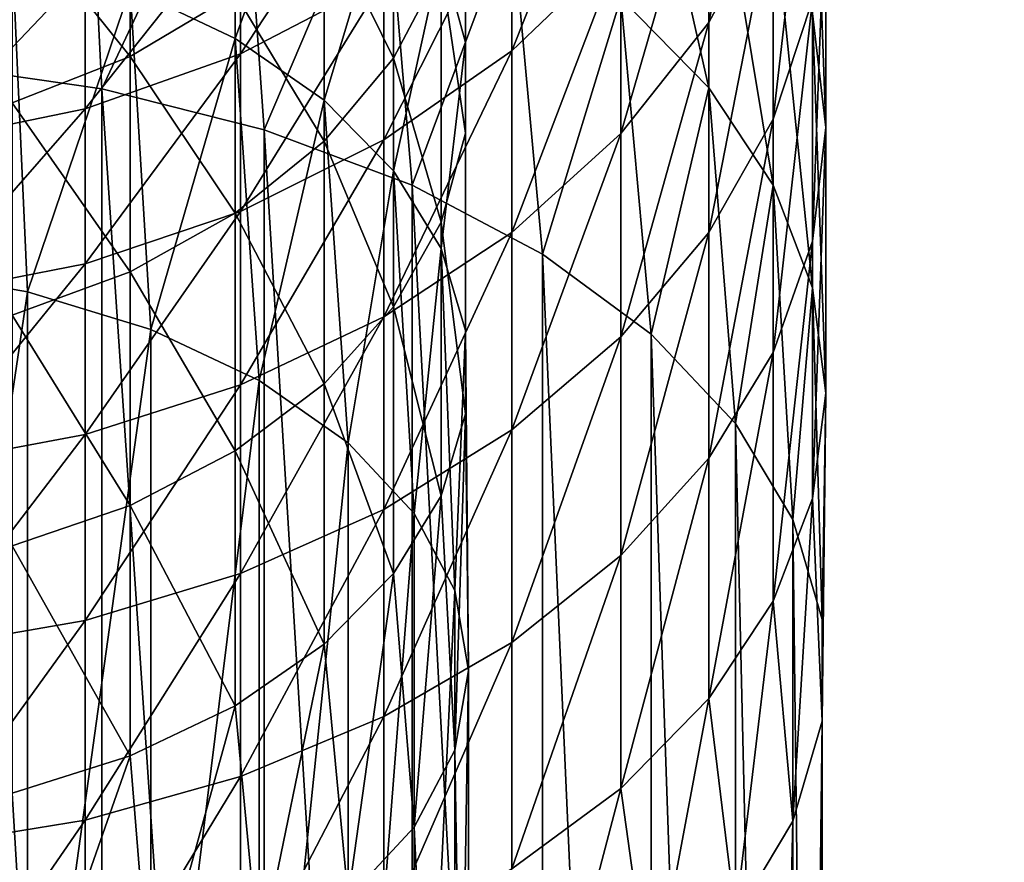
# Model space of a CAD drawing. Header units: millimetres. Extents: x -108 to 102, y -42 to 80.
# Tile 294 of 539: x -63.27 to -55, y 14.55 to 21.63. Entities that reach past the tile are written whole.
import ezdxf

# ---------------------------------------------------------------- set-up
doc = ezdxf.new("R2010")
doc.units = ezdxf.units.MM
doc.header["$LTSCALE"] = 81.481481
for name, color, linetype in [('2727', 7, 'CONTINUOUS'), ('2731', 7, 'CONTINUOUS'), ('2739', 7, 'CONTINUOUS'), ('2740', 7, 'CONTINUOUS'), ('2783', 7, 'CONTINUOUS'), ('2784', 7, 'CONTINUOUS')]:
    doc.layers.add(name, color=color, linetype=linetype)

msp = doc.modelspace()

# ---------------------------------------------------------------- linework, layer by layer
at = {"layer": '2727', "color": 7, "linetype": 'CONTINUOUS', "true_color": 0xe6e6e6}
for points in [[(-57.4809, 23.5005, 216.5906), (-58.2188, 24.3189, 217.4739), (-57.4809, 21.0563, 218.7039), (-57.4809, 23.5005, 216.5906)], [(-57.4809, 21.0563, 218.7039), (-58.2188, 24.3189, 217.4739), (-58.2188, 21.8122, 219.6412), (-57.4809, 21.0563, 218.7039)], [(-57.4809, 23.2244, 204.5859), (-56.9405, 24.2881, 205.3415), (-57.4809, 21.6042, 206.7085), (-57.4809, 23.2244, 204.5859)], [(-57.4809, 21.6042, 206.7085), (-56.9405, 24.2881, 205.3415), (-56.9405, 22.6136, 207.5353), (-57.4809, 21.6042, 206.7085)], [(-62.7188, 23.8645, 222.1863), (-64.0921, 24.0714, 222.443), (-64.0186, 21.2556, 224.5454), (-62.7188, 23.8645, 222.1863)], [(-62.5777, 21.0463, 224.2465), (-62.7188, 23.8645, 222.1863), (-64.0186, 21.2556, 224.5454), (-62.5777, 21.0463, 224.2465)], [(-61.4141, 23.5252, 221.7656), (-62.7188, 23.8645, 222.1863), (-62.5777, 21.0463, 224.2465), (-61.4141, 23.5252, 221.7656)], [(-56.5, 22.8181, 211.5148), (-56.6108, 23.8435, 212.4796), (-56.5, 20.7236, 213.5933), (-56.5, 22.8181, 211.5148)], [(-56.5, 20.7236, 213.5933), (-56.6108, 23.8435, 212.4796), (-56.6108, 21.6805, 214.6261), (-56.5, 20.7236, 213.5933)], [(-59.136, 22.752, 201.1683), (-58.2188, 23.6681, 201.7287), (-59.136, 21.3673, 203.2666), (-59.136, 22.752, 201.1683)], [(-59.136, 21.3673, 203.2666), (-58.2188, 23.6681, 201.7287), (-58.2188, 22.2428, 203.8885), (-59.136, 21.3673, 203.2666)], [(-56.9405, 22.6136, 207.5353), (-56.6108, 23.6759, 208.4055), (-56.9405, 20.7925, 209.6091), (-56.9405, 22.6136, 207.5353)], [(-56.9405, 20.7925, 209.6091), (-56.6108, 23.6759, 208.4055), (-56.6108, 21.7927, 210.5501), (-56.9405, 20.7925, 209.6091)], [(-61.2165, 20.7038, 223.7573), (-61.4141, 23.5252, 221.7656), (-62.5777, 21.0463, 224.2465), (-61.2165, 20.7038, 223.7573)], [(-60.2099, 23.062, 221.1912), (-61.4141, 23.5252, 221.7656), (-61.2165, 20.7038, 223.7573), (-60.2099, 23.062, 221.1912)], [(-56.9405, 22.6138, 215.6334), (-57.4809, 23.5005, 216.5906), (-56.9405, 20.2373, 217.6882), (-56.9405, 22.6138, 215.6334)], [(-56.9405, 20.2373, 217.6882), (-57.4809, 23.5005, 216.5906), (-57.4809, 21.0563, 218.7039), (-56.9405, 20.2373, 217.6882)], [(-61.4141, 22.5218, 198.2152), (-60.2099, 23.1762, 198.5562), (-61.4141, 21.3402, 200.3046), (-61.4141, 22.5218, 198.2152)], [(-61.4141, 21.3402, 200.3046), (-60.2099, 23.1762, 198.5562), (-60.2099, 21.9696, 200.6897), (-61.4141, 21.3402, 200.3046)], [(-58.2188, 22.2428, 203.8885), (-57.4809, 23.2244, 204.5859), (-58.2188, 20.6727, 205.9455), (-58.2188, 22.2428, 203.8885)], [(-58.2188, 20.6727, 205.9455), (-57.4809, 23.2244, 204.5859), (-57.4809, 21.6042, 206.7085), (-58.2188, 20.6727, 205.9455)], [(-59.9721, 20.2375, 223.0914), (-60.2099, 23.062, 221.1912), (-61.2165, 20.7038, 223.7573), (-59.9721, 20.2375, 223.0914)], [(-59.136, 22.4863, 220.4772), (-60.2099, 23.062, 221.1912), (-59.9721, 20.2375, 223.0914), (-59.136, 22.4863, 220.4772)], [(-60.2099, 21.9696, 200.6897), (-59.136, 22.752, 201.1683), (-60.2099, 20.6196, 202.7354), (-60.2099, 21.9696, 200.6897)], [(-60.2099, 20.6196, 202.7354), (-59.136, 22.752, 201.1683), (-59.136, 21.3673, 203.2666), (-60.2099, 20.6196, 202.7354)], [(-56.6108, 21.7927, 210.5501), (-56.5, 22.8181, 211.5148), (-56.6108, 19.7668, 212.5605), (-56.6108, 21.7927, 210.5501)], [(-56.6108, 19.7668, 212.5605), (-56.5, 22.8181, 211.5148), (-56.5, 20.7236, 213.5933), (-56.6108, 19.7668, 212.5605)], [(-57.4809, 21.6042, 206.7085), (-56.9405, 22.6136, 207.5353), (-57.4809, 19.8422, 208.715), (-57.4809, 21.6042, 206.7085)], [(-57.4809, 19.8422, 208.715), (-56.9405, 22.6136, 207.5353), (-56.9405, 20.7925, 209.6091), (-57.4809, 19.8422, 208.715)], [(-56.6108, 21.6805, 214.6261), (-56.9405, 22.6138, 215.6334), (-56.6108, 19.3753, 216.6192), (-56.6108, 21.6805, 214.6261)], [(-56.6108, 19.3753, 216.6192), (-56.9405, 22.6138, 215.6334), (-56.9405, 20.2373, 217.6882), (-56.6108, 19.3753, 216.6192)], [(-62.7188, 22.0425, 197.9654), (-61.4141, 22.5218, 198.2152), (-62.7188, 20.8791, 200.0226), (-62.7188, 22.0425, 197.9654)], [(-62.7188, 20.8791, 200.0226), (-61.4141, 22.5218, 198.2152), (-61.4141, 21.3402, 200.3046), (-62.7188, 20.8791, 200.0226)], [(-58.8785, 19.66, 222.2667), (-59.136, 22.4863, 220.4772), (-59.9721, 20.2375, 223.0914), (-58.8785, 19.66, 222.2667)], [(-58.2188, 21.8122, 219.6412), (-59.136, 22.4863, 220.4772), (-58.8785, 19.66, 222.2667), (-58.2188, 21.8122, 219.6412)], [(-59.136, 21.3673, 203.2666), (-58.2188, 22.2428, 203.8885), (-59.136, 19.8419, 205.265), (-59.136, 21.3673, 203.2666)], [(-59.136, 19.8419, 205.265), (-58.2188, 22.2428, 203.8885), (-58.2188, 20.6727, 205.9455), (-59.136, 19.8419, 205.265)], [(-64.0921, 21.7502, 197.8131), (-62.7188, 22.0425, 197.9654), (-64.0921, 20.5979, 199.8505), (-64.0921, 21.7502, 197.8131)], [(-64.0921, 20.5979, 199.8505), (-62.7188, 22.0425, 197.9654), (-62.7188, 20.8791, 200.0226), (-64.0921, 20.5979, 199.8505)], [(-61.4141, 21.3402, 200.3046), (-60.2099, 21.9696, 200.6897), (-61.4141, 20.018, 202.3081), (-61.4141, 21.3402, 200.3046)], [(-61.4141, 20.018, 202.3081), (-60.2099, 21.9696, 200.6897), (-60.2099, 20.6196, 202.7354), (-61.4141, 20.018, 202.3081)], [(-57.9655, 18.9872, 221.3058), (-58.2188, 21.8122, 219.6412), (-58.8785, 19.66, 222.2667), (-57.9655, 18.9872, 221.3058)], [(-57.4809, 21.0563, 218.7039), (-58.2188, 21.8122, 219.6412), (-57.9655, 18.9872, 221.3058), (-57.4809, 21.0563, 218.7039)], [(-56.9405, 20.7925, 209.6091), (-56.6108, 21.7927, 210.5501), (-56.9405, 18.8335, 211.5531), (-56.9405, 20.7925, 209.6091)], [(-56.9405, 18.8335, 211.5531), (-56.6108, 21.7927, 210.5501), (-56.6108, 19.7668, 212.5605), (-56.9405, 18.8335, 211.5531)], [(-56.5, 20.7236, 213.5933), (-56.6108, 21.6805, 214.6261), (-56.5, 18.4916, 215.5232), (-56.5, 20.7236, 213.5933)], [(-56.5, 18.4916, 215.5232), (-56.6108, 21.6805, 214.6261), (-56.6108, 19.3753, 216.6192), (-56.5, 18.4916, 215.5232)], [(-58.2188, 20.6727, 205.9455), (-57.4809, 21.6042, 206.7085), (-58.2188, 18.9652, 207.8899), (-58.2188, 20.6727, 205.9455)], [(-58.2188, 18.9652, 207.8899), (-57.4809, 21.6042, 206.7085), (-57.4809, 19.8422, 208.715), (-58.2188, 18.9652, 207.8899)], [(-62.7188, 20.8791, 200.0226), (-61.4141, 21.3402, 200.3046), (-62.7188, 19.5774, 201.9951), (-62.7188, 20.8791, 200.0226)], [(-62.7188, 19.5774, 201.9951), (-61.4141, 21.3402, 200.3046), (-61.4141, 20.018, 202.3081), (-62.7188, 19.5774, 201.9951)], [(-60.2099, 20.6196, 202.7354), (-59.136, 21.3673, 203.2666), (-60.2099, 19.1324, 204.6838), (-60.2099, 20.6196, 202.7354)], [(-60.2099, 19.1324, 204.6838), (-59.136, 21.3673, 203.2666), (-59.136, 19.8419, 205.265), (-60.2099, 19.1324, 204.6838)], [(-57.258, 18.2374, 220.235), (-57.4809, 21.0563, 218.7039), (-57.9655, 18.9872, 221.3058), (-57.258, 18.2374, 220.235)], [(-56.9405, 20.2373, 217.6882), (-57.4809, 21.0563, 218.7039), (-57.258, 18.2374, 220.235), (-56.9405, 20.2373, 217.6882)], [(-64.0921, 20.5979, 199.8505), (-62.7188, 20.8791, 200.0226), (-64.0921, 19.3086, 201.8042), (-64.0921, 20.5979, 199.8505)], [(-64.0921, 19.3086, 201.8042), (-62.7188, 20.8791, 200.0226), (-62.7188, 19.5774, 201.9951), (-64.0921, 19.3086, 201.8042)], [(-57.4809, 19.8422, 208.715), (-56.9405, 20.7925, 209.6091), (-57.4809, 17.9468, 210.596), (-57.4809, 19.8422, 208.715)], [(-57.4809, 17.9468, 210.596), (-56.9405, 20.7925, 209.6091), (-56.9405, 18.8335, 211.5531), (-57.4809, 17.9468, 210.596)], [(-59.136, 19.8419, 205.265), (-58.2188, 20.6727, 205.9455), (-59.136, 18.1831, 207.1541), (-59.136, 19.8419, 205.265)], [(-59.136, 18.1831, 207.1541), (-58.2188, 20.6727, 205.9455), (-58.2188, 18.9652, 207.8899), (-59.136, 18.1831, 207.1541)], [(-56.6108, 19.7668, 212.5605), (-56.5, 20.7236, 213.5933), (-56.6108, 17.6078, 214.4272), (-56.6108, 19.7668, 212.5605)], [(-56.6108, 17.6078, 214.4272), (-56.5, 20.7236, 213.5933), (-56.5, 18.4916, 215.5232), (-56.6108, 17.6078, 214.4272)], [(-61.4141, 20.018, 202.3081), (-60.2099, 20.6196, 202.7354), (-61.4141, 18.5615, 204.2162), (-61.4141, 20.018, 202.3081)], [(-61.4141, 18.5615, 204.2162), (-60.2099, 20.6196, 202.7354), (-60.2099, 19.1324, 204.6838), (-61.4141, 18.5615, 204.2162)], [(-56.7754, 17.431, 219.0833), (-56.9405, 20.2373, 217.6882), (-57.258, 18.2374, 220.235), (-56.7754, 17.431, 219.0833)], [(-56.6108, 19.3753, 216.6192), (-56.9405, 20.2373, 217.6882), (-56.7754, 17.431, 219.0833), (-56.6108, 19.3753, 216.6192)], [(-62.7188, 19.5774, 201.9951), (-61.4141, 20.018, 202.3081), (-62.7188, 18.1434, 203.8737), (-62.7188, 19.5774, 201.9951)], [(-62.7188, 18.1434, 203.8737), (-61.4141, 20.018, 202.3081), (-61.4141, 18.5615, 204.2162), (-62.7188, 18.1434, 203.8737)], [(-60.2099, 19.1324, 204.6838), (-59.136, 19.8419, 205.265), (-60.2099, 17.515, 206.5256), (-60.2099, 19.1324, 204.6838)], [(-60.2099, 17.515, 206.5256), (-59.136, 19.8419, 205.265), (-59.136, 18.1831, 207.1541), (-60.2099, 17.515, 206.5256)], [(-58.2188, 18.9652, 207.8899), (-57.4809, 19.8422, 208.715), (-58.2188, 17.1284, 209.7127), (-58.2188, 18.9652, 207.8899)], [(-58.2188, 17.1284, 209.7127), (-57.4809, 19.8422, 208.715), (-57.4809, 17.9468, 210.596), (-58.2188, 17.1284, 209.7127)], [(-56.9405, 18.8335, 211.5531), (-56.6108, 19.7668, 212.5605), (-56.9405, 16.7458, 213.3582), (-56.9405, 18.8335, 211.5531)], [(-56.9405, 16.7458, 213.3582), (-56.6108, 19.7668, 212.5605), (-56.6108, 17.6078, 214.4272), (-56.9405, 16.7458, 213.3582)], [(-64.0921, 19.3086, 201.8042), (-62.7188, 19.5774, 201.9951), (-64.0921, 17.8884, 203.6648), (-64.0921, 19.3086, 201.8042)], [(-64.0921, 17.8884, 203.6648), (-62.7188, 19.5774, 201.9951), (-62.7188, 18.1434, 203.8737), (-64.0921, 17.8884, 203.6648)], [(-56.5307, 16.5901, 217.8823), (-56.6108, 19.3753, 216.6192), (-56.7754, 17.431, 219.0833), (-56.5307, 16.5901, 217.8823)], [(-56.5, 18.4916, 215.5232), (-56.6108, 19.3753, 216.6192), (-56.5307, 16.5901, 217.8823), (-56.5, 18.4916, 215.5232)], [(-61.4141, 18.5615, 204.2162), (-60.2099, 19.1324, 204.6838), (-61.4141, 16.9776, 206.0199), (-61.4141, 18.5615, 204.2162)], [(-61.4141, 16.9776, 206.0199), (-60.2099, 19.1324, 204.6838), (-60.2099, 17.515, 206.5256), (-61.4141, 16.9776, 206.0199)], [(-59.136, 18.1831, 207.1541), (-58.2188, 18.9652, 207.8899), (-59.136, 16.3986, 208.9249), (-59.136, 18.1831, 207.1541)], [(-59.136, 16.3986, 208.9249), (-58.2188, 18.9652, 207.8899), (-58.2188, 17.1284, 209.7127), (-59.136, 16.3986, 208.9249)], [(-57.4809, 17.9468, 210.596), (-56.9405, 18.8335, 211.5531), (-57.4809, 15.9268, 212.3425), (-57.4809, 17.9468, 210.596)], [(-57.4809, 15.9268, 212.3425), (-56.9405, 18.8335, 211.5531), (-56.9405, 16.7458, 213.3582), (-57.4809, 15.9268, 212.3425)], [(-62.7188, 18.1434, 203.8737), (-61.4141, 18.5615, 204.2162), (-62.7188, 16.584, 205.6496), (-62.7188, 18.1434, 203.8737)], [(-62.7188, 16.584, 205.6496), (-61.4141, 18.5615, 204.2162), (-61.4141, 16.9776, 206.0199), (-62.7188, 16.584, 205.6496)], [(-56.6108, 17.6078, 214.4272), (-56.5, 18.4916, 215.5232), (-56.5307, 15.7375, 216.6647), (-56.6108, 17.6078, 214.4272)], [(-56.5307, 15.7375, 216.6647), (-56.5, 18.4916, 215.5232), (-56.5307, 16.5901, 217.8823), (-56.5307, 15.7375, 216.6647)], [(-64.0921, 17.8884, 203.6648), (-62.7188, 18.1434, 203.8737), (-64.0921, 16.3439, 205.4237), (-64.0921, 17.8884, 203.6648)], [(-64.0921, 16.3439, 205.4237), (-62.7188, 18.1434, 203.8737), (-62.7188, 16.584, 205.6496), (-64.0921, 16.3439, 205.4237)], [(-60.2099, 17.515, 206.5256), (-59.136, 18.1831, 207.1541), (-60.2099, 15.7752, 208.2521), (-60.2099, 17.515, 206.5256)], [(-60.2099, 15.7752, 208.2521), (-59.136, 18.1831, 207.1541), (-59.136, 16.3986, 208.9249), (-60.2099, 15.7752, 208.2521)], [(-58.2188, 17.1284, 209.7127), (-57.4809, 17.9468, 210.596), (-58.2188, 15.1709, 211.4052), (-58.2188, 17.1284, 209.7127)], [(-58.2188, 15.1709, 211.4052), (-57.4809, 17.9468, 210.596), (-57.4809, 15.9268, 212.3425), (-58.2188, 15.1709, 211.4052)], [(-56.9405, 16.7458, 213.3582), (-56.6108, 17.6078, 214.4272), (-56.7754, 14.8965, 215.4637), (-56.9405, 16.7458, 213.3582)], [(-56.7754, 14.8965, 215.4637), (-56.6108, 17.6078, 214.4272), (-56.5307, 15.7375, 216.6647), (-56.7754, 14.8965, 215.4637)], [(-61.4141, 16.9776, 206.0199), (-60.2099, 17.515, 206.5256), (-61.4141, 15.2737, 207.7108), (-61.4141, 16.9776, 206.0199)], [(-61.4141, 15.2737, 207.7108), (-60.2099, 17.515, 206.5256), (-60.2099, 15.7752, 208.2521), (-61.4141, 15.2737, 207.7108)], [(-59.136, 16.3986, 208.9249), (-58.2188, 17.1284, 209.7127), (-59.136, 14.4968, 210.5692), (-59.136, 16.3986, 208.9249)], [(-59.136, 14.4968, 210.5692), (-58.2188, 17.1284, 209.7127), (-58.2188, 15.1709, 211.4052), (-59.136, 14.4968, 210.5692)], [(-62.7188, 16.584, 205.6496), (-61.4141, 16.9776, 206.0199), (-62.7188, 14.9064, 207.3143), (-62.7188, 16.584, 205.6496)], [(-62.7188, 14.9064, 207.3143), (-61.4141, 16.9776, 206.0199), (-61.4141, 15.2737, 207.7108), (-62.7188, 14.9064, 207.3143)], [(-57.4809, 15.9268, 212.3425), (-56.9405, 16.7458, 213.3582), (-57.258, 14.0902, 214.3121), (-57.4809, 15.9268, 212.3425)], [(-57.258, 14.0902, 214.3121), (-56.9405, 16.7458, 213.3582), (-56.7754, 14.8965, 215.4637), (-57.258, 14.0902, 214.3121)], [(-64.0921, 16.3439, 205.4237), (-62.7188, 16.584, 205.6496), (-64.0921, 14.6824, 207.0725), (-64.0921, 16.3439, 205.4237)], [(-64.0921, 14.6824, 207.0725), (-62.7188, 16.584, 205.6496), (-62.7188, 14.9064, 207.3143), (-64.0921, 14.6824, 207.0725)], [(-60.2099, 15.7752, 208.2521), (-59.136, 16.3986, 208.9249), (-60.2099, 13.9211, 209.8552), (-60.2099, 15.7752, 208.2521)], [(-60.2099, 13.9211, 209.8552), (-59.136, 16.3986, 208.9249), (-59.136, 14.4968, 210.5692), (-60.2099, 13.9211, 209.8552)], [(-58.2188, 15.1709, 211.4052), (-57.4809, 15.9268, 212.3425), (-57.9655, 13.3403, 213.2412), (-58.2188, 15.1709, 211.4052)], [(-57.9655, 13.3403, 213.2412), (-57.4809, 15.9268, 212.3425), (-57.258, 14.0902, 214.3121), (-57.9655, 13.3403, 213.2412)], [(-61.4141, 15.2737, 207.7108), (-60.2099, 15.7752, 208.2521), (-61.4141, 13.4579, 209.2808), (-61.4141, 15.2737, 207.7108)], [(-61.4141, 13.4579, 209.2808), (-60.2099, 15.7752, 208.2521), (-60.2099, 13.9211, 209.8552), (-61.4141, 13.4579, 209.2808)], [(-62.7188, 14.9064, 207.3143), (-61.4141, 15.2737, 207.7108), (-62.7188, 13.1187, 208.8601), (-62.7188, 14.9064, 207.3143)], [(-62.7188, 13.1187, 208.8601), (-61.4141, 15.2737, 207.7108), (-61.4141, 13.4579, 209.2808), (-62.7188, 13.1187, 208.8601)], [(-59.136, 14.4968, 210.5692), (-58.2188, 15.1709, 211.4052), (-58.8785, 12.6675, 212.2804), (-59.136, 14.4968, 210.5692)], [(-58.8785, 12.6675, 212.2804), (-58.2188, 15.1709, 211.4052), (-57.9655, 13.3403, 213.2412), (-58.8785, 12.6675, 212.2804)], [(-64.0921, 14.6824, 207.0725), (-62.7188, 14.9064, 207.3143), (-64.0921, 12.9117, 208.6034), (-64.0921, 14.6824, 207.0725)], [(-64.0921, 12.9117, 208.6034), (-62.7188, 14.9064, 207.3143), (-62.7188, 13.1187, 208.8601), (-64.0921, 12.9117, 208.6034)]]:
    msp.add_3dface(points, dxfattribs=at)
at = {"layer": '2731', "color": 7, "linetype": 'CONTINUOUS', "true_color": 0xe6e6e6}
for points in [[(-62.3414, 21.8912, 219.3342), (-61.4578, 24.1029, 216.5034), (-61.4578, 21.4696, 218.817), (-62.3414, 21.8912, 219.3342)], [(-61.4578, 24.1029, 216.5034), (-60.7119, 23.5405, 215.9091), (-61.4578, 21.4696, 218.817), (-61.4578, 24.1029, 216.5034)], [(-59.729, 22.1838, 214.4754), (-59.5256, 23.6902, 211.3878), (-59.5256, 21.4358, 213.6849), (-59.729, 22.1838, 214.4754)], [(-59.5256, 23.6902, 211.3878), (-59.5256, 22.8718, 210.642), (-59.5256, 21.4358, 213.6849), (-59.5256, 23.6902, 211.3878)], [(-61.4578, 21.4696, 218.817), (-60.7119, 23.5405, 215.9091), (-60.7119, 20.9526, 218.1828), (-61.4578, 21.4696, 218.817)], [(-60.7119, 23.5405, 215.9091), (-60.129, 22.8935, 215.2253), (-60.7119, 20.9526, 218.1828), (-60.7119, 23.5405, 215.9091)], [(-60.129, 23.2289, 206.9383), (-60.7119, 22.4882, 206.3573), (-60.129, 21.3044, 209.2134), (-60.129, 23.2289, 206.9383)], [(-59.729, 22.0674, 209.9089), (-60.129, 23.2289, 206.9383), (-60.129, 21.3044, 209.2134), (-59.729, 22.0674, 209.9089)], [(-62.3414, 22.9653, 203.1745), (-63.3326, 22.5556, 202.8994), (-62.3414, 21.3194, 205.4405), (-62.3414, 22.9653, 203.1745)], [(-61.4578, 21.8444, 205.8523), (-62.3414, 22.9653, 203.1745), (-62.3414, 21.3194, 205.4405), (-61.4578, 21.8444, 205.8523)], [(-60.7119, 20.9526, 218.1828), (-60.129, 22.8935, 215.2253), (-60.129, 20.3578, 217.4531), (-60.7119, 20.9526, 218.1828)], [(-60.129, 22.8935, 215.2253), (-59.729, 22.1838, 214.4754), (-60.129, 20.3578, 217.4531), (-60.129, 22.8935, 215.2253)], [(-59.5256, 22.8718, 210.642), (-59.729, 22.0674, 209.9089), (-59.5256, 20.6747, 212.8807), (-59.5256, 22.8718, 210.642)], [(-59.5256, 21.4358, 213.6849), (-59.5256, 22.8718, 210.642), (-59.5256, 20.6747, 212.8807), (-59.5256, 21.4358, 213.6849)], [(-62.3414, 21.3194, 205.4405), (-63.3326, 22.5556, 202.8994), (-63.3326, 20.9311, 205.1359), (-62.3414, 21.3194, 205.4405)], [(-60.7119, 22.4882, 206.3573), (-61.4578, 21.8444, 205.8523), (-60.7119, 20.6086, 208.5793), (-60.7119, 22.4882, 206.3573)], [(-60.129, 21.3044, 209.2134), (-60.7119, 22.4882, 206.3573), (-60.7119, 20.6086, 208.5793), (-60.129, 21.3044, 209.2134)], [(-64.3295, 19.5391, 222.094), (-63.3326, 22.203, 219.7167), (-63.2039, 19.3433, 221.8143), (-64.3295, 19.5391, 222.094)], [(-63.3326, 22.203, 219.7167), (-62.3414, 21.8912, 219.3342), (-63.2039, 19.3433, 221.8143), (-63.3326, 22.203, 219.7167)], [(-60.129, 20.3578, 217.4531), (-59.729, 22.1838, 214.4754), (-59.729, 19.7055, 216.6528), (-60.129, 20.3578, 217.4531)], [(-59.729, 22.1838, 214.4754), (-59.5256, 21.4358, 213.6849), (-59.729, 19.7055, 216.6528), (-59.729, 22.1838, 214.4754)], [(-59.729, 22.0674, 209.9089), (-60.129, 21.3044, 209.2134), (-59.729, 19.9267, 212.0902), (-59.729, 22.0674, 209.9089)], [(-59.5256, 20.6747, 212.8807), (-59.729, 22.0674, 209.9089), (-59.729, 19.9267, 212.0902), (-59.5256, 20.6747, 212.8807)], [(-63.2039, 19.3433, 221.8143), (-62.3414, 21.8912, 219.3342), (-62.1666, 19.0253, 221.3601), (-63.2039, 19.3433, 221.8143)], [(-62.3414, 21.8912, 219.3342), (-61.4578, 21.4696, 218.817), (-62.1666, 19.0253, 221.3601), (-62.3414, 21.8912, 219.3342)], [(-61.4578, 21.8444, 205.8523), (-62.3414, 21.3194, 205.4405), (-61.4578, 20.0038, 208.0281), (-61.4578, 21.8444, 205.8523)], [(-60.7119, 20.6086, 208.5793), (-61.4578, 21.8444, 205.8523), (-61.4578, 20.0038, 208.0281), (-60.7119, 20.6086, 208.5793)], [(-62.1666, 19.0253, 221.3601), (-61.4578, 21.4696, 218.817), (-61.2574, 18.5973, 220.7489), (-62.1666, 19.0253, 221.3601)], [(-61.4578, 21.4696, 218.817), (-60.7119, 20.9526, 218.1828), (-61.2574, 18.5973, 220.7489), (-61.4578, 21.4696, 218.817)], [(-59.729, 19.7055, 216.6528), (-59.5256, 21.4358, 213.6849), (-59.5256, 19.0179, 215.8092), (-59.729, 19.7055, 216.6528)], [(-59.5256, 21.4358, 213.6849), (-59.5256, 20.6747, 212.8807), (-59.5256, 19.0179, 215.8092), (-59.5256, 21.4358, 213.6849)], [(-62.3414, 21.3194, 205.4405), (-63.3326, 20.9311, 205.1359), (-62.3414, 19.5107, 207.5787), (-62.3414, 21.3194, 205.4405)], [(-61.4578, 20.0038, 208.0281), (-62.3414, 21.3194, 205.4405), (-62.3414, 19.5107, 207.5787), (-61.4578, 20.0038, 208.0281)], [(-60.129, 21.3044, 209.2134), (-60.7119, 20.6086, 208.5793), (-60.129, 19.217, 211.3402), (-60.129, 21.3044, 209.2134)], [(-59.729, 19.9267, 212.0902), (-60.129, 21.3044, 209.2134), (-60.129, 19.217, 211.3402), (-59.729, 19.9267, 212.0902)], [(-62.3414, 19.5107, 207.5787), (-63.3326, 20.9311, 205.1359), (-63.3326, 19.1459, 207.2462), (-62.3414, 19.5107, 207.5787)], [(-61.2574, 18.5973, 220.7489), (-60.7119, 20.9526, 218.1828), (-60.5112, 18.0758, 220.0041), (-61.2574, 18.5973, 220.7489)], [(-60.7119, 20.9526, 218.1828), (-60.129, 20.3578, 217.4531), (-60.5112, 18.0758, 220.0041), (-60.7119, 20.9526, 218.1828)], [(-59.5256, 20.6747, 212.8807), (-59.729, 19.9267, 212.0902), (-59.5256, 18.3183, 214.951), (-59.5256, 20.6747, 212.8807)], [(-59.5256, 19.0179, 215.8092), (-59.5256, 20.6747, 212.8807), (-59.5256, 18.3183, 214.951), (-59.5256, 19.0179, 215.8092)], [(-60.7119, 20.6086, 208.5793), (-61.4578, 20.0038, 208.0281), (-60.7119, 18.57, 210.6565), (-60.7119, 20.6086, 208.5793)], [(-60.129, 19.217, 211.3402), (-60.7119, 20.6086, 208.5793), (-60.7119, 18.57, 210.6565), (-60.129, 19.217, 211.3402)], [(-60.5112, 18.0758, 220.0041), (-60.129, 20.3578, 217.4531), (-59.9567, 17.4808, 219.1544), (-60.5112, 18.0758, 220.0041)], [(-60.129, 20.3578, 217.4531), (-59.729, 19.7055, 216.6528), (-59.9567, 17.4808, 219.1544), (-60.129, 20.3578, 217.4531)], [(-61.4578, 20.0038, 208.0281), (-62.3414, 19.5107, 207.5787), (-61.4578, 18.0076, 210.0621), (-61.4578, 20.0038, 208.0281)], [(-60.7119, 18.57, 210.6565), (-61.4578, 20.0038, 208.0281), (-61.4578, 18.0076, 210.0621), (-60.7119, 18.57, 210.6565)], [(-59.729, 19.9267, 212.0902), (-60.129, 19.217, 211.3402), (-59.729, 17.6307, 214.1074), (-59.729, 19.9267, 212.0902)], [(-59.5256, 18.3183, 214.951), (-59.729, 19.9267, 212.0902), (-59.729, 17.6307, 214.1074), (-59.5256, 18.3183, 214.951)], [(-59.9567, 17.4808, 219.1544), (-59.729, 19.7055, 216.6528), (-59.6153, 16.8352, 218.2324), (-59.9567, 17.4808, 219.1544)], [(-59.729, 19.7055, 216.6528), (-59.5256, 19.0179, 215.8092), (-59.6153, 16.8352, 218.2324), (-59.729, 19.7055, 216.6528)], [(-62.3414, 19.5107, 207.5787), (-63.3326, 19.1459, 207.2462), (-62.3414, 17.549, 209.5775), (-62.3414, 19.5107, 207.5787)], [(-61.4578, 18.0076, 210.0621), (-62.3414, 19.5107, 207.5787), (-62.3414, 17.549, 209.5775), (-61.4578, 18.0076, 210.0621)], [(-60.129, 19.217, 211.3402), (-60.7119, 18.57, 210.6565), (-60.129, 16.9783, 213.3071), (-60.129, 19.217, 211.3402)], [(-59.729, 17.6307, 214.1074), (-60.129, 19.217, 211.3402), (-60.129, 16.9783, 213.3071), (-59.729, 17.6307, 214.1074)], [(-62.3414, 17.549, 209.5775), (-63.3326, 19.1459, 207.2462), (-63.3326, 17.2097, 209.219), (-62.3414, 17.549, 209.5775)], [(-59.6153, 16.8352, 218.2324), (-59.5256, 19.0179, 215.8092), (-59.5, 16.1638, 217.2735), (-59.6153, 16.8352, 218.2324)], [(-59.5256, 19.0179, 215.8092), (-59.5256, 18.3183, 214.951), (-59.5, 16.1638, 217.2735), (-59.5256, 19.0179, 215.8092)], [(-60.7119, 18.57, 210.6565), (-61.4578, 18.0076, 210.0621), (-60.7119, 16.3836, 212.5774), (-60.7119, 18.57, 210.6565)], [(-60.129, 16.9783, 213.3071), (-60.7119, 18.57, 210.6565), (-60.7119, 16.3836, 212.5774), (-60.129, 16.9783, 213.3071)], [(-59.5256, 18.3183, 214.951), (-59.729, 17.6307, 214.1074), (-59.6153, 15.4924, 216.3147), (-59.5256, 18.3183, 214.951)], [(-59.5, 16.1638, 217.2735), (-59.5256, 18.3183, 214.951), (-59.6153, 15.4924, 216.3147), (-59.5, 16.1638, 217.2735)], [(-61.4578, 18.0076, 210.0621), (-62.3414, 17.549, 209.5775), (-61.4578, 15.8666, 211.9432), (-61.4578, 18.0076, 210.0621)], [(-60.7119, 16.3836, 212.5774), (-61.4578, 18.0076, 210.0621), (-61.4578, 15.8666, 211.9432), (-60.7119, 16.3836, 212.5774)], [(-59.729, 17.6307, 214.1074), (-60.129, 16.9783, 213.3071), (-59.9567, 14.8468, 215.3927), (-59.729, 17.6307, 214.1074)], [(-59.6153, 15.4924, 216.3147), (-59.729, 17.6307, 214.1074), (-59.9567, 14.8468, 215.3927), (-59.6153, 15.4924, 216.3147)], [(-62.3414, 17.549, 209.5775), (-63.3326, 17.2097, 209.219), (-62.3414, 15.445, 211.426), (-62.3414, 17.549, 209.5775)], [(-61.4578, 15.8666, 211.9432), (-62.3414, 17.549, 209.5775), (-62.3414, 15.445, 211.426), (-61.4578, 15.8666, 211.9432)], [(-62.3414, 15.445, 211.426), (-63.3326, 17.2097, 209.219), (-63.3326, 15.1332, 211.0434), (-62.3414, 15.445, 211.426)], [(-60.129, 16.9783, 213.3071), (-60.7119, 16.3836, 212.5774), (-60.5112, 14.2518, 214.543), (-60.129, 16.9783, 213.3071)], [(-59.9567, 14.8468, 215.3927), (-60.129, 16.9783, 213.3071), (-60.5112, 14.2518, 214.543), (-59.9567, 14.8468, 215.3927)], [(-60.7119, 16.3836, 212.5774), (-61.4578, 15.8666, 211.9432), (-61.2574, 13.7303, 213.7982), (-60.7119, 16.3836, 212.5774)], [(-60.5112, 14.2518, 214.543), (-60.7119, 16.3836, 212.5774), (-61.2574, 13.7303, 213.7982), (-60.5112, 14.2518, 214.543)], [(-61.4578, 15.8666, 211.9432), (-62.3414, 15.445, 211.426), (-62.1666, 13.3023, 213.1869), (-61.4578, 15.8666, 211.9432)], [(-61.2574, 13.7303, 213.7982), (-61.4578, 15.8666, 211.9432), (-62.1666, 13.3023, 213.1869), (-61.2574, 13.7303, 213.7982)], [(-62.3414, 15.445, 211.426), (-63.3326, 15.1332, 211.0434), (-63.2039, 12.9843, 212.7328), (-62.3414, 15.445, 211.426)], [(-62.1666, 13.3023, 213.1869), (-62.3414, 15.445, 211.426), (-63.2039, 12.9843, 212.7328), (-62.1666, 13.3023, 213.1869)], [(-63.2039, 12.9843, 212.7328), (-63.3326, 15.1332, 211.0434), (-64.3295, 12.7885, 212.4531), (-63.2039, 12.9843, 212.7328)]]:
    msp.add_3dface(points, dxfattribs=at)
at = {"layer": '2739', "color": 7, "linetype": 'CONTINUOUS', "true_color": 0xe6e6e6}
for points in [[(-62.5777, 21.0463, 224.2465), (-64.0186, 21.2556, 224.5454), (-62.5777, 1.1409, 238.1844), (-62.5777, 21.0463, 224.2465)], [(-62.5777, 1.1409, 238.1844), (-64.0186, 21.2556, 224.5454), (-64.0186, 1.3502, 238.4833), (-62.5777, 1.1409, 238.1844)], [(-61.2165, 20.7038, 223.7573), (-62.5777, 21.0463, 224.2465), (-61.2165, 0.7984, 237.6952), (-61.2165, 20.7038, 223.7573)], [(-61.2165, 0.7984, 237.6952), (-62.5777, 21.0463, 224.2465), (-62.5777, 1.1409, 238.1844), (-61.2165, 0.7984, 237.6952)], [(-59.9721, 20.2375, 223.0914), (-61.2165, 20.7038, 223.7573), (-59.9721, 0.3321, 237.0293), (-59.9721, 20.2375, 223.0914)], [(-59.9721, 0.3321, 237.0293), (-61.2165, 20.7038, 223.7573), (-61.2165, 0.7984, 237.6952), (-59.9721, 0.3321, 237.0293)], [(-58.8785, 19.66, 222.2667), (-59.9721, 20.2375, 223.0914), (-58.8785, -0.2454, 236.2046), (-58.8785, 19.66, 222.2667)], [(-58.8785, -0.2454, 236.2046), (-59.9721, 20.2375, 223.0914), (-59.9721, 0.3321, 237.0293), (-58.8785, -0.2454, 236.2046)], [(-57.9655, 18.9872, 221.3058), (-58.8785, 19.66, 222.2667), (-57.9655, -0.9182, 235.2437), (-57.9655, 18.9872, 221.3058)], [(-57.9655, -0.9182, 235.2437), (-58.8785, 19.66, 222.2667), (-58.8785, -0.2454, 236.2046), (-57.9655, -0.9182, 235.2437)], [(-57.258, 18.2374, 220.235), (-57.9655, 18.9872, 221.3058), (-57.258, -1.668, 234.1729), (-57.258, 18.2374, 220.235)], [(-57.258, -1.668, 234.1729), (-57.9655, 18.9872, 221.3058), (-57.9655, -0.9182, 235.2437), (-57.258, -1.668, 234.1729)], [(-56.7754, 17.431, 219.0833), (-57.258, 18.2374, 220.235), (-56.7754, -2.4744, 233.0213), (-56.7754, 17.431, 219.0833)], [(-56.7754, -2.4744, 233.0213), (-57.258, 18.2374, 220.235), (-57.258, -1.668, 234.1729), (-56.7754, -2.4744, 233.0213)], [(-56.5307, 16.5901, 217.8823), (-56.7754, 17.431, 219.0833), (-56.5307, -3.3153, 231.8203), (-56.5307, 16.5901, 217.8823)], [(-56.5307, -3.3153, 231.8203), (-56.7754, 17.431, 219.0833), (-56.7754, -2.4744, 233.0213), (-56.5307, -3.3153, 231.8203)], [(-56.5307, 15.7375, 216.6647), (-56.5307, 16.5901, 217.8823), (-56.5307, -4.1679, 230.6026), (-56.5307, 15.7375, 216.6647)], [(-56.5307, -4.1679, 230.6026), (-56.5307, 16.5901, 217.8823), (-56.5307, -3.3153, 231.8203), (-56.5307, -4.1679, 230.6026)], [(-56.7754, 14.8965, 215.4637), (-56.5307, 15.7375, 216.6647), (-56.7754, -5.0089, 229.4016), (-56.7754, 14.8965, 215.4637)], [(-56.7754, -5.0089, 229.4016), (-56.5307, 15.7375, 216.6647), (-56.5307, -4.1679, 230.6026), (-56.7754, -5.0089, 229.4016)], [(-57.258, 14.0902, 214.3121), (-56.7754, 14.8965, 215.4637), (-57.258, -5.8152, 228.25), (-57.258, 14.0902, 214.3121)], [(-57.258, -5.8152, 228.25), (-56.7754, 14.8965, 215.4637), (-56.7754, -5.0089, 229.4016), (-57.258, -5.8152, 228.25)]]:
    msp.add_3dface(points, dxfattribs=at)
at = {"layer": '2740', "color": 7, "linetype": 'CONTINUOUS', "true_color": 0xe6e6e6}
for points in [[(-64.3295, 19.5391, 222.094), (-63.2039, 19.3433, 221.8143), (-64.327, 11.7568, 227.5425), (-64.3295, 19.5391, 222.094)], [(-64.327, 11.7568, 227.5425), (-63.2039, 19.3433, 221.8143), (-63.2033, 11.5609, 227.2627), (-64.327, 11.7568, 227.5425)], [(-63.2039, 19.3433, 221.8143), (-62.1666, 19.0253, 221.3601), (-63.2033, 11.5609, 227.2627), (-63.2039, 19.3433, 221.8143)], [(-63.2033, 11.5609, 227.2627), (-62.1666, 19.0253, 221.3601), (-62.1672, 11.2432, 226.809), (-63.2033, 11.5609, 227.2627)], [(-62.1666, 19.0253, 221.3601), (-61.2574, 18.5973, 220.7489), (-62.1672, 11.2432, 226.809), (-62.1666, 19.0253, 221.3601)], [(-62.1672, 11.2432, 226.809), (-61.2574, 18.5973, 220.7489), (-61.2585, 10.8158, 226.1985), (-62.1672, 11.2432, 226.809)], [(-61.2574, 18.5973, 220.7489), (-60.5112, 18.0758, 220.0041), (-61.2585, 10.8158, 226.1985), (-61.2574, 18.5973, 220.7489)], [(-61.2585, 10.8158, 226.1985), (-60.5112, 18.0758, 220.0041), (-60.5116, 10.2942, 225.4536), (-61.2585, 10.8158, 226.1985)], [(-60.5112, 18.0758, 220.0041), (-59.9567, 17.4808, 219.1544), (-60.5116, 10.2942, 225.4536), (-60.5112, 18.0758, 220.0041)], [(-60.5116, 10.2942, 225.4536), (-59.9567, 17.4808, 219.1544), (-59.9564, 9.6982, 224.6025), (-60.5116, 10.2942, 225.4536)], [(-59.9567, 17.4808, 219.1544), (-59.6153, 16.8352, 218.2324), (-59.9564, 9.6982, 224.6025), (-59.9567, 17.4808, 219.1544)], [(-59.9564, 9.6982, 224.6025), (-59.6153, 16.8352, 218.2324), (-59.6154, 9.0526, 223.6804), (-59.9564, 9.6982, 224.6025)], [(-59.6153, 16.8352, 218.2324), (-59.5, 16.1638, 217.2735), (-59.6154, 9.0526, 223.6804), (-59.6153, 16.8352, 218.2324)], [(-59.6154, 9.0526, 223.6804), (-59.5, 16.1638, 217.2735), (-59.5005, 8.3818, 222.7225), (-59.6154, 9.0526, 223.6804)], [(-59.5, 16.1638, 217.2735), (-59.6153, 15.4924, 216.3147), (-59.5005, 8.3818, 222.7225), (-59.5, 16.1638, 217.2735)], [(-59.6153, 15.4924, 216.3147), (-59.9567, 14.8468, 215.3927), (-59.6154, 7.7111, 221.7646), (-59.6153, 15.4924, 216.3147)], [(-59.5005, 8.3818, 222.7225), (-59.6153, 15.4924, 216.3147), (-59.6154, 7.7111, 221.7646), (-59.5005, 8.3818, 222.7225)], [(-59.9567, 14.8468, 215.3927), (-60.5112, 14.2518, 214.543), (-59.9564, 7.0655, 220.8426), (-59.9567, 14.8468, 215.3927)], [(-59.6154, 7.7111, 221.7646), (-59.9567, 14.8468, 215.3927), (-59.9564, 7.0655, 220.8426), (-59.6154, 7.7111, 221.7646)]]:
    msp.add_3dface(points, dxfattribs=at)
at = {"layer": '2783', "color": 7, "linetype": 'CONTINUOUS', "true_color": 0x96918c}
for points in [[(-58.5301, 35.1472, 82.05), (-58.5301, 33.8528, 82.05), (87.5, -10.5, 82.05), (-58.5301, 35.1472, 82.05)], [(37.3269, 22.8539, 82.05), (-58.5301, 35.1472, 82.05), (38.6843, 21.0684, 82.05), (37.3269, 22.8539, 82.05)], [(38.6843, 21.0684, 82.05), (-58.5301, 35.1472, 82.05), (40.2315, 19.4345, 82.05), (38.6843, 21.0684, 82.05)], [(40.2315, 19.4345, 82.05), (-58.5301, 35.1472, 82.05), (41.9428, 17.9816, 82.05), (40.2315, 19.4345, 82.05)], [(41.9428, 17.9816, 82.05), (-58.5301, 35.1472, 82.05), (43.8012, 16.7209, 82.05), (41.9428, 17.9816, 82.05)], [(43.8012, 16.7209, 82.05), (-58.5301, 35.1472, 82.05), (87.5, -10.5, 82.05), (43.8012, 16.7209, 82.05)], [(-58.5301, 33.8528, 82.05), (-58.768, 32.5834, 82.05), (87.5, -10.5, 82.05), (-58.5301, 33.8528, 82.05)], [(-58.768, 32.5834, 82.05), (-59.234, 31.3807, 82.05), (87.5, -10.5, 82.05), (-58.768, 32.5834, 82.05)], [(-59.234, 31.3807, 82.05), (-59.9131, 30.2829, 82.05), (87.5, -10.5, 82.05), (-59.234, 31.3807, 82.05)], [(-59.9131, 30.2829, 82.05), (-60.7847, 29.3264, 82.05), (87.5, -10.5, 82.05), (-59.9131, 30.2829, 82.05)], [(-60.7847, 29.3264, 82.05), (-61.8164, 28.5481, 82.05), (87.5, -10.5, 82.05), (-60.7847, 29.3264, 82.05)], [(-61.8164, 28.5481, 82.05), (-62.9713, 27.9733, 82.05), (87.5, -10.5, 82.05), (-61.8164, 28.5481, 82.05)], [(-62.9713, 27.9733, 82.05), (-64.2102, 27.62, 82.05), (87.5, -10.5, 82.05), (-62.9713, 27.9733, 82.05)], [(87.5, -10.5, 82.05), (-66.7898, 27.62, 82.05), (-92.5, -10.5, 82.05), (87.5, -10.5, 82.05)], [(-65.5, 27.5, 82.05), (-66.7898, 27.62, 82.05), (87.5, -10.5, 82.05), (-65.5, 27.5, 82.05)], [(-64.2102, 27.62, 82.05), (-65.5, 27.5, 82.05), (87.5, -10.5, 82.05), (-64.2102, 27.62, 82.05)]]:
    msp.add_3dface(points, dxfattribs=at)
at = {"layer": '2784', "color": 7, "linetype": 'CONTINUOUS', "true_color": 0x96918c}
for points in [[(-59.9131, 30.2829, 80.05), (33.7808, 35.6255, 80.05), (-92.5, -10.5, 80.05), (-59.9131, 30.2829, 80.05)], [(33.7808, 35.6255, 80.05), (33.7808, 33.3745, 80.05), (-92.5, -10.5, 80.05), (33.7808, 35.6255, 80.05)], [(33.7808, 33.3745, 80.05), (34.0236, 31.1443, 80.05), (-92.5, -10.5, 80.05), (33.7808, 33.3745, 80.05)], [(34.0236, 31.1443, 80.05), (34.5065, 28.9481, 80.05), (-92.5, -10.5, 80.05), (34.0236, 31.1443, 80.05)], [(-60.7847, 29.3264, 80.05), (-59.9131, 30.2829, 80.05), (-92.5, -10.5, 80.05), (-60.7847, 29.3264, 80.05)], [(-61.8164, 28.5481, 80.05), (-60.7847, 29.3264, 80.05), (-92.5, -10.5, 80.05), (-61.8164, 28.5481, 80.05)], [(34.5065, 28.9481, 80.05), (35.2245, 26.8193, 80.05), (-92.5, -10.5, 80.05), (34.5065, 28.9481, 80.05)], [(-62.9713, 27.9733, 80.05), (-61.8164, 28.5481, 80.05), (-92.5, -10.5, 80.05), (-62.9713, 27.9733, 80.05)], [(-64.2102, 27.62, 80.05), (-62.9713, 27.9733, 80.05), (-92.5, -10.5, 80.05), (-64.2102, 27.62, 80.05)], [(35.2245, 26.8193, 80.05), (36.1664, 24.7822, 80.05), (-92.5, -10.5, 80.05), (35.2245, 26.8193, 80.05)], [(36.1664, 24.7822, 80.05), (37.3269, 22.8539, 80.05), (-92.5, -10.5, 80.05), (36.1664, 24.7822, 80.05)], [(37.3269, 22.8539, 80.05), (38.6843, 21.0684, 80.05), (-92.5, -10.5, 80.05), (37.3269, 22.8539, 80.05)], [(38.6843, 21.0684, 80.05), (40.2315, 19.4345, 80.05), (-92.5, -10.5, 80.05), (38.6843, 21.0684, 80.05)], [(40.2315, 19.4345, 80.05), (41.9428, 17.9816, 80.05), (-92.5, -10.5, 80.05), (40.2315, 19.4345, 80.05)], [(41.9428, 17.9816, 80.05), (43.8012, 16.7209, 80.05), (-92.5, -10.5, 80.05), (41.9428, 17.9816, 80.05)], [(43.8012, 16.7209, 80.05), (45.7889, 15.6676, 80.05), (-92.5, -10.5, 80.05), (43.8012, 16.7209, 80.05)], [(45.7889, 15.6676, 80.05), (47.8726, 14.8371, 80.05), (-92.5, -10.5, 80.05), (45.7889, 15.6676, 80.05)], [(47.8726, 14.8371, 80.05), (50.0414, 14.2349, 80.05), (-92.5, -10.5, 80.05), (47.8726, 14.8371, 80.05)]]:
    msp.add_3dface(points, dxfattribs=at)

doc.saveas('drawing.dxf')
